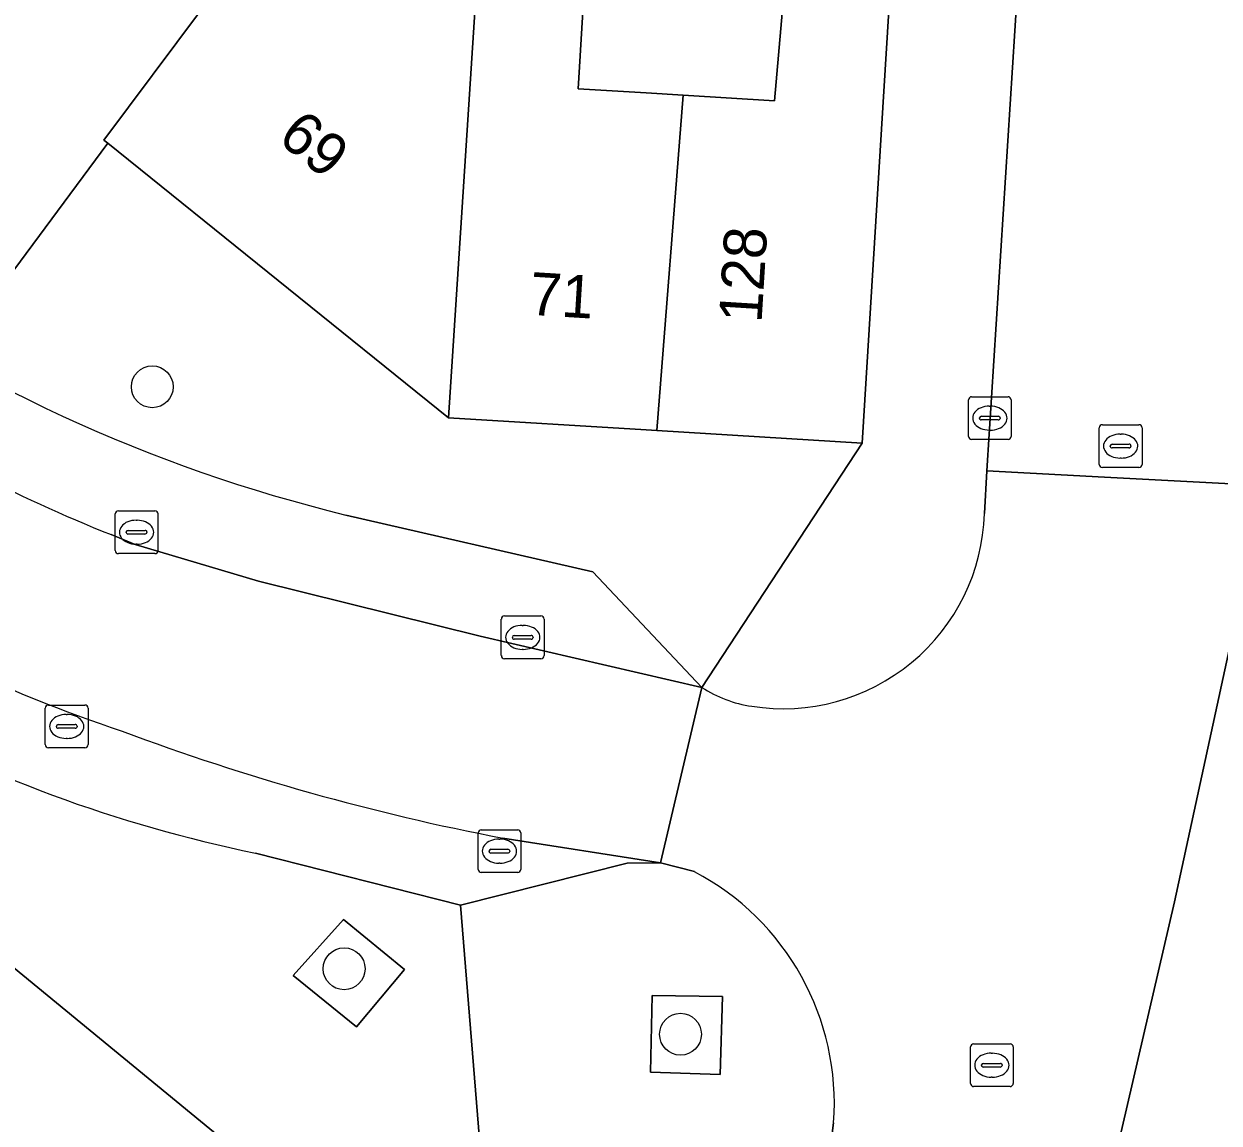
# Model space of a CAD drawing. Extents: x 160157 to 160921, y 381516 to 382045.
# Drawn here: x 160485.46 to 160513.39, y 381805.59 to 381831.28 of the extents above; entities that cross this region are included whole.
import ezdxf

# ---------------------------------------------------------------- set-up
doc = ezdxf.new("R2010")
doc.units = 0
for name, color, linetype in [('IMGEO_Berm_groen', 7, 'Continuous'), ('IMGEO_Boom', 7, 'Continuous'), ('IMGEO_Erf', 7, 'Continuous'), ('IMGEO_Groenvoorziening', 7, 'Continuous'), ('IMGEO_Kolk', 7, 'Continuous'), ('IMGEO_Pand', 7, 'Continuous'), ('IMGEO_Pand_nummerreeks', 7, 'Continuous'), ('IMGEO_Parkeervlak_open', 7, 'Continuous'), ('IMGEO_Rijbaan_lokaal_open', 7, 'Continuous'), ('IMGEO_Rioolput', 7, 'Continuous'), ('IMGEO_Verkeerseiland_groen', 7, 'Continuous'), ('IMGEO_Voetpad_open', 7, 'Continuous')]:
    doc.layers.add(name, color=color, linetype=linetype)

msp = doc.modelspace()

# ---------------------------------------------------------------- linework, layer by layer
at = {"layer": 'IMGEO_Berm_groen'}
msp.add_lwpolyline([(160517.843, 381805.586), (160520.063, 381825.981), (160520.28, 381829.952), (160517.274, 381830.144), (160516.446, 381817.577), (160513.86, 381817.808), (160513.844, 381817.659), (160512.348, 381810.769), (160510.524, 381802.903), (160510.264, 381801.987), (160507.607, 381791.793)], dxfattribs=at)
at = {"layer": 'IMGEO_Boom'}
for centre in [(160488.457, 381822.802), (160492.942, 381809.201), (160500.804, 381807.672)]:
    msp.add_circle(centre, 0.489, dxfattribs=at)
at = {"layer": 'IMGEO_Erf'}
msp.add_lwpolyline([(160498.719, 381834.802), (160498.409, 381829.769), (160500, 381829.671), (160500.868, 381829.617), (160503.001, 381829.486), (160503.479, 381834.92)], dxfattribs=at)
at = {"layer": 'IMGEO_Groenvoorziening'}
msp.add_lwpolyline([(160481.716, 381807.178), (160490.36, 381800.636), (160492.577, 381797.21), (160492.048, 381782.329), (160495.853, 381781.955), (160496.537, 381799.933), (160482.629, 381811.351), (160481.387, 381809.302)], dxfattribs=at)
at = {"layer": 'IMGEO_Kolk'}
for p, q in [((160507.534, 381821.644), (160507.534, 381822.496)), ((160507.609, 381822.57), (160508.461, 381822.57)), ((160508.535, 381822.496), (160508.535, 381821.644)), ((160508.022, 381822.35), (160508.047, 381822.35)), ((160507.793, 381822.064), (160507.793, 381822.076)), ((160508.231, 381822.027), (160507.833, 381822.027)), ((160507.836, 381822.113), (160508.234, 381822.113)), ((160508.277, 381822.076), (160508.277, 381822.064)), ((160508.461, 381821.57), (160507.609, 381821.57)), ((160508.045, 381821.79), (160508.02, 381821.79)), ((160487.665, 381819.904), (160488.517, 381819.904)), ((160487.59, 381818.978), (160487.59, 381819.83)), ((160488.078, 381819.684), (160488.103, 381819.684)), ((160488.591, 381819.83), (160488.591, 381818.978)), ((160487.849, 381819.398), (160487.849, 381819.41)), ((160488.287, 381819.361), (160487.889, 381819.361)), ((160487.892, 381819.447), (160488.29, 381819.447)), ((160488.333, 381819.41), (160488.333, 381819.398)), ((160488.101, 381819.124), (160488.076, 381819.124)), ((160488.517, 381818.904), (160487.665, 381818.904)), ((160496.616, 381816.52), (160496.616, 381817.372)), ((160496.691, 381817.446), (160497.543, 381817.446)), ((160497.617, 381817.372), (160497.617, 381816.52)), ((160497.104, 381817.226), (160497.129, 381817.226)), ((160496.875, 381816.94), (160496.875, 381816.952)), ((160497.313, 381816.903), (160496.915, 381816.903)), ((160496.918, 381816.989), (160497.316, 381816.989)), ((160497.359, 381816.952), (160497.359, 381816.94)), ((160497.127, 381816.666), (160497.102, 381816.666)), ((160497.543, 381816.446), (160496.691, 381816.446)), ((160485.956, 381814.439), (160485.956, 381815.291)), ((160486.031, 381815.365), (160486.883, 381815.365)), ((160486.444, 381815.145), (160486.469, 381815.145)), ((160486.957, 381815.291), (160486.957, 381814.439)), ((160486.215, 381814.859), (160486.215, 381814.871)), ((160486.258, 381814.908), (160486.656, 381814.908)), ((160486.699, 381814.871), (160486.699, 381814.859)), ((160486.653, 381814.822), (160486.255, 381814.822)), ((160486.467, 381814.585), (160486.442, 381814.585)), ((160486.883, 381814.365), (160486.031, 381814.365)), ((160496.072, 381811.524), (160496.072, 381812.376)), ((160496.147, 381812.45), (160496.999, 381812.45)), ((160497.073, 381812.376), (160497.073, 381811.524)), ((160496.56, 381812.23), (160496.585, 381812.23)), ((160496.331, 381811.944), (160496.331, 381811.956)), ((160496.769, 381811.907), (160496.371, 381811.907)), ((160496.374, 381811.993), (160496.772, 381811.993)), ((160496.815, 381811.956), (160496.815, 381811.944)), ((160496.583, 381811.67), (160496.558, 381811.67)), ((160496.999, 381811.45), (160496.147, 381811.45))]:
    msp.add_line(p, q, dxfattribs=at)
for points in [[(160507.534, 381821.644), (160507.534, 381822.496)], [(160507.609, 381822.57), (160508.461, 381822.57)], [(160508.535, 381822.496), (160508.535, 381821.644)], [(160508.461, 381821.57), (160507.609, 381821.57)], [(160487.665, 381819.904), (160488.517, 381819.904)], [(160487.59, 381818.978), (160487.59, 381819.83)], [(160488.591, 381819.83), (160488.591, 381818.978)], [(160488.517, 381818.904), (160487.665, 381818.904)], [(160496.616, 381816.52), (160496.616, 381817.372)], [(160496.691, 381817.446), (160497.543, 381817.446)], [(160497.617, 381817.372), (160497.617, 381816.52)], [(160497.543, 381816.446), (160496.691, 381816.446)], [(160485.956, 381814.439), (160485.956, 381815.291)], [(160486.031, 381815.365), (160486.883, 381815.365)], [(160486.957, 381815.291), (160486.957, 381814.439)], [(160486.883, 381814.365), (160486.031, 381814.365)], [(160496.072, 381811.524), (160496.072, 381812.376)], [(160496.147, 381812.45), (160496.999, 381812.45)], [(160497.073, 381812.376), (160497.073, 381811.524)], [(160496.999, 381811.45), (160496.147, 381811.45)]]:
    msp.add_lwpolyline(points, dxfattribs=at)
for centre, radius, start, end in [((160507.611, 381822.494), 0.0765, 91.552, 178.448), ((160507.611, 381822.494), 0.0765, 91.552, 178.448), ((160508.459, 381822.494), 0.0765, 1.552, 88.448), ((160508.459, 381822.494), 0.0765, 1.552, 88.448), ((160507.833, 381822.073), 0.0403, 85.8775, 175.7526), ((160507.83, 381822.063), 0.0366, 178.938, 274.7102), ((160508.234, 381822.07), 0.043, 264.8664, 352.4533), ((160508.238, 381822.075), 0.0386, 1.7309, 96.639), ((160507.611, 381821.646), 0.0765, 181.552, 268.448), ((160507.611, 381821.646), 0.0765, 181.552, 268.448), ((160508.459, 381821.646), 0.0765, 271.552, 358.448), ((160508.459, 381821.646), 0.0765, 271.552, 358.448), ((160487.667, 381819.828), 0.0765, 91.552, 178.448), ((160487.667, 381819.828), 0.0765, 91.552, 178.448), ((160488.515, 381819.828), 0.0765, 1.552, 88.448), ((160488.515, 381819.828), 0.0765, 1.552, 88.448), ((160487.889, 381819.407), 0.0403, 85.8775, 175.7526), ((160487.886, 381819.397), 0.0366, 178.938, 274.7102), ((160488.29, 381819.404), 0.043, 264.8664, 352.4533), ((160488.294, 381819.409), 0.0386, 1.7309, 96.639), ((160487.667, 381818.98), 0.0765, 181.552, 268.448), ((160487.667, 381818.98), 0.0765, 181.552, 268.448), ((160488.515, 381818.98), 0.0765, 271.552, 358.448), ((160488.515, 381818.98), 0.0765, 271.552, 358.448), ((160496.693, 381817.37), 0.0765, 91.552, 178.448), ((160496.693, 381817.37), 0.0765, 91.552, 178.448), ((160497.541, 381817.37), 0.0765, 1.552, 88.448), ((160497.541, 381817.37), 0.0765, 1.552, 88.448), ((160496.915, 381816.949), 0.0403, 85.8775, 175.7526), ((160496.912, 381816.939), 0.0366, 178.938, 274.7102), ((160497.316, 381816.946), 0.043, 264.8664, 352.4533), ((160497.32, 381816.951), 0.0386, 1.7309, 96.639), ((160496.693, 381816.522), 0.0765, 181.552, 268.448), ((160496.693, 381816.522), 0.0765, 181.552, 268.448), ((160497.541, 381816.522), 0.0765, 271.552, 358.448), ((160497.541, 381816.522), 0.0765, 271.552, 358.448), ((160486.033, 381815.289), 0.0765, 91.552, 178.448), ((160486.033, 381815.289), 0.0765, 91.552, 178.448), ((160486.881, 381815.289), 0.0765, 1.552, 88.448), ((160486.881, 381815.289), 0.0765, 1.552, 88.448), ((160486.255, 381814.868), 0.0403, 85.8775, 175.7526), ((160486.252, 381814.858), 0.0366, 178.938, 274.7102), ((160486.656, 381814.865), 0.043, 264.8664, 352.4533), ((160486.66, 381814.87), 0.0386, 1.7309, 96.639), ((160486.033, 381814.441), 0.0765, 181.552, 268.448), ((160486.033, 381814.441), 0.0765, 181.552, 268.448), ((160486.881, 381814.441), 0.0765, 271.552, 358.448), ((160486.881, 381814.441), 0.0765, 271.552, 358.448), ((160496.149, 381812.374), 0.0765, 91.552, 178.448), ((160496.149, 381812.374), 0.0765, 91.552, 178.448), ((160496.997, 381812.374), 0.0765, 1.552, 88.448), ((160496.997, 381812.374), 0.0765, 1.552, 88.448), ((160496.371, 381811.953), 0.0403, 85.8775, 175.7526), ((160496.368, 381811.943), 0.0366, 178.938, 274.7102), ((160496.772, 381811.95), 0.043, 264.8664, 352.4533), ((160496.776, 381811.955), 0.0386, 1.7309, 96.639), ((160496.149, 381811.526), 0.0765, 181.552, 268.448), ((160496.149, 381811.526), 0.0765, 181.552, 268.448), ((160496.997, 381811.526), 0.0765, 271.552, 358.448), ((160496.997, 381811.526), 0.0765, 271.552, 358.448)]:
    msp.add_arc(centre, radius, start, end, dxfattribs=at)
for centre, major_axis, ratio, start_param, end_param in [((160508.021, 381822.07), (-0.387, 0.002), 0.722429, 4.712389, 7.853982), ((160508.046, 381822.07), (-0.39, 0.002), 0.717154, 1.570796, 4.712389), ((160488.077, 381819.404), (-0.387, 0.002), 0.722429, 4.712389, 7.853982), ((160488.102, 381819.404), (-0.39, 0.002), 0.717154, 1.570796, 4.712389), ((160497.103, 381816.946), (-0.387, 0.002), 0.722429, 4.712389, 7.853982), ((160497.128, 381816.946), (-0.39, 0.002), 0.717154, 1.570796, 4.712389), ((160486.443, 381814.865), (-0.387, 0.002), 0.722429, 4.712389, 7.853982), ((160486.468, 381814.865), (-0.39, 0.002), 0.717154, 1.570796, 4.712389), ((160496.559, 381811.95), (-0.387, 0.002), 0.722429, 4.712389, 7.853982), ((160496.584, 381811.95), (-0.39, 0.002), 0.717154, 1.570796, 4.712389)]:
    msp.add_ellipse(centre, major_axis=major_axis, ratio=ratio, start_param=start_param, end_param=end_param, dxfattribs=at)
at = {"layer": 'IMGEO_Pand'}
for points in [[(160489.609, 381831.618), (160489.422, 381831.756), (160493.577, 381836.913), (160492.694, 381837.625), (160493.273, 381838.344), (160492.975, 381838.584), (160494.435, 381840.297), (160489.523, 381844.017), (160483.249, 381836.314), (160481.128, 381833.441), (160478.504, 381829.886), (160484.936, 381825.138), (160487.416, 381828.497), (160487.323, 381828.564)], [(160495.382, 381822.078), (160499.999, 381821.794), (160500.249, 381821.779), (160500.868, 381829.617), (160500, 381829.671), (160498.409, 381829.769), (160498.719, 381834.802), (160500, 381834.723), (160500.169, 381834.713), (160500.415, 381838.702), (160500, 381839.172), (160498.428, 381840.783), (160498.102, 381837.278), (160497.884, 381837.409), (160497.725, 381835.337), (160496.361, 381833.644), (160496.469, 381833.557), (160496.097, 381833.132)], [(160505.533, 381829.33), (160506.091, 381838.386), (160503.965, 381838.518), (160503.742, 381834.909), (160503.479, 381834.92), (160503.001, 381829.486), (160500.868, 381829.617), (160500.249, 381821.779), (160505.049, 381821.483)], [(160489.422, 381831.756), (160489.609, 381831.618), (160487.323, 381828.564), (160487.416, 381828.497), (160495.382, 381822.078), (160496.097, 381833.132), (160496.469, 381833.557), (160496.361, 381833.644), (160494.108, 381835.46), (160494.608, 381836.082), (160493.577, 381836.913)]]:
    msp.add_lwpolyline(points, close=True, dxfattribs=at)
at = {"layer": 'IMGEO_Parkeervlak_open'}
for points in [[(160487.497, 381819.348), (160488.057, 381819.116), (160490.939, 381818.26), (160496.119, 381816.978), (160501.303, 381815.777), (160498.753, 381818.48), (160492.985, 381819.806)], [(160490.872, 381811.906), (160495.66, 381810.687), (160499.561, 381811.67), (160500.338, 381811.68), (160496.654, 381812.256)]]:
    msp.add_lwpolyline(points, dxfattribs=at)
for centre, radius, start, end in [((160501.525, 381854.933), 36.15, 234.0616, 256.3354), ((160500.209, 381851.371), 34.454, 236.3269, 248.3483), ((160499.758, 381850.577), 37.779, 238.2924, 251.4783), ((160497.263, 381843.305), 32.043, 240.8151, 258.495), ((160506.839, 381865.605), 54.313, 249.4306, 259.1913)]:
    msp.add_arc(centre, radius, start, end, dxfattribs=at)
at = {"layer": 'IMGEO_Rijbaan_lokaal_open'}
for points in [[(160511.622, 381876.467), (160510.794, 381864.027), (160510.338, 381857.185), (160508.946, 381836.272), (160507.968, 381820.837), (160510.711, 381820.693), (160513.972, 381820.522), (160515.631, 381846.447), (160517.644, 381875.952)], [(160504.384, 381805.604), (160504.13, 381803.652), (160510.524, 381802.903), (160512.348, 381810.769), (160513.844, 381817.659), (160513.86, 381817.808), (160514.057, 381819.599), (160513.972, 381820.522), (160510.711, 381820.693), (160507.968, 381820.837), (160507.908, 381819.84)], [(160496.654, 381812.256), (160500.338, 381811.68), (160501.303, 381815.777), (160496.119, 381816.978), (160490.939, 381818.26), (160488.057, 381819.116), (160487.497, 381819.348)], [(160501.303, 381815.777), (160500.338, 381811.68), (160501.129, 381811.471)]]:
    msp.add_lwpolyline(points, dxfattribs=at)
for centre, radius, start, end in [((160500.209, 381851.371), 34.454, 236.3269, 248.3483), ((160503.206, 381819.983), 4.704, 260.9829, 358.2605), ((160499.758, 381850.577), 37.779, 238.2924, 251.4783), ((160502.905, 381818.258), 2.954, 237.146, 261.5051), ((160506.839, 381865.605), 54.313, 249.4306, 259.1913), ((160498.279, 381806.053), 6.121, 355.7895, 62.2534)]:
    msp.add_arc(centre, radius, start, end, dxfattribs=at)
at = {"layer": 'IMGEO_Rioolput'}
for p, q in [((160510.591, 381820.99), (160510.591, 381821.842)), ((160510.666, 381821.916), (160511.518, 381821.916)), ((160511.592, 381821.842), (160511.592, 381820.99)), ((160511.079, 381821.696), (160511.104, 381821.696)), ((160510.85, 381821.41), (160510.85, 381821.422)), ((160511.288, 381821.373), (160510.89, 381821.373)), ((160510.893, 381821.459), (160511.291, 381821.459)), ((160511.334, 381821.422), (160511.334, 381821.41)), ((160511.102, 381821.136), (160511.077, 381821.136)), ((160511.518, 381820.916), (160510.666, 381820.916)), ((160507.581, 381806.522), (160507.581, 381807.374)), ((160507.656, 381807.448), (160508.508, 381807.448)), ((160508.582, 381807.374), (160508.582, 381806.522)), ((160508.069, 381807.228), (160508.094, 381807.228)), ((160507.84, 381806.942), (160507.84, 381806.954)), ((160508.278, 381806.905), (160507.88, 381806.905)), ((160507.883, 381806.991), (160508.281, 381806.991)), ((160508.324, 381806.954), (160508.324, 381806.942)), ((160508.092, 381806.668), (160508.067, 381806.668)), ((160508.508, 381806.448), (160507.656, 381806.448))]:
    msp.add_line(p, q, dxfattribs=at)
for points in [[(160510.591, 381820.99), (160510.591, 381821.842)], [(160510.666, 381821.916), (160511.518, 381821.916)], [(160511.592, 381821.842), (160511.592, 381820.99)], [(160511.518, 381820.916), (160510.666, 381820.916)], [(160507.581, 381806.522), (160507.581, 381807.374)], [(160507.656, 381807.448), (160508.508, 381807.448)], [(160508.582, 381807.374), (160508.582, 381806.522)], [(160508.508, 381806.448), (160507.656, 381806.448)]]:
    msp.add_lwpolyline(points, dxfattribs=at)
for centre, radius, start, end in [((160510.668, 381821.84), 0.0765, 91.552, 178.448), ((160510.668, 381821.84), 0.0765, 91.552, 178.448), ((160511.516, 381821.84), 0.0765, 1.552, 88.448), ((160511.516, 381821.84), 0.0765, 1.552, 88.448), ((160510.89, 381821.419), 0.0403, 85.8775, 175.7526), ((160510.887, 381821.409), 0.0366, 178.938, 274.7102), ((160511.291, 381821.416), 0.043, 264.8664, 352.4533), ((160511.295, 381821.421), 0.0386, 1.7309, 96.639), ((160510.668, 381820.992), 0.0765, 181.552, 268.448), ((160510.668, 381820.992), 0.0765, 181.552, 268.448), ((160511.516, 381820.992), 0.0765, 271.552, 358.448), ((160511.516, 381820.992), 0.0765, 271.552, 358.448), ((160507.658, 381807.372), 0.0765, 91.552, 178.448), ((160507.658, 381807.372), 0.0765, 91.552, 178.448), ((160508.506, 381807.372), 0.0765, 1.552, 88.448), ((160508.506, 381807.372), 0.0765, 1.552, 88.448), ((160507.88, 381806.951), 0.0403, 85.8775, 175.7526), ((160507.877, 381806.941), 0.0366, 178.938, 274.7102), ((160508.281, 381806.948), 0.043, 264.8664, 352.4533), ((160508.285, 381806.953), 0.0386, 1.7309, 96.639), ((160507.658, 381806.524), 0.0765, 181.552, 268.448), ((160507.658, 381806.524), 0.0765, 181.552, 268.448), ((160508.506, 381806.524), 0.0765, 271.552, 358.448), ((160508.506, 381806.524), 0.0765, 271.552, 358.448)]:
    msp.add_arc(centre, radius, start, end, dxfattribs=at)
for centre, major_axis, ratio, start_param, end_param in [((160511.078, 381821.416), (-0.387, 0.002), 0.722429, 4.712389, 7.853982), ((160511.103, 381821.416), (-0.39, 0.002), 0.717154, 1.570796, 4.712389), ((160508.068, 381806.948), (-0.387, 0.002), 0.722429, 4.712389, 7.853982), ((160508.093, 381806.948), (-0.39, 0.002), 0.717154, 1.570796, 4.712389)]:
    msp.add_ellipse(centre, major_axis=major_axis, ratio=ratio, start_param=start_param, end_param=end_param, dxfattribs=at)
at = {"layer": 'IMGEO_Verkeerseiland_groen'}
for points in [[(160494.351, 381809.186), (160492.926, 381810.353), (160491.754, 381809.042), (160493.229, 381807.842)], [(160501.785, 381808.554), (160500.145, 381808.58), (160500.102, 381806.787), (160501.728, 381806.734)]]:
    msp.add_lwpolyline(points, close=True, dxfattribs=at)
at = {"layer": 'IMGEO_Voetpad_open'}
for points in [[(160518.133, 381941.164), (160512.953, 381943.6), (160512.664, 381937.5), (160512.303, 381931.376), (160511.943, 381925.27), (160511.802, 381923.23), (160513.235, 381923.143), (160512.824, 381916.285), (160512.401, 381909.234), (160511.844, 381899.716), (160511.254, 381891.713), (160509.584, 381891.836), (160509.474, 381890.439), (160509.028, 381883.948), (160508.982, 381882.876), (160508.58, 381876.669), (160508.261, 381871.744), (160507.527, 381860.411), (160506.751, 381848.424), (160506.173, 381839.496), (160506.091, 381838.386), (160505.533, 381829.33), (160505.049, 381821.483), (160501.303, 381815.777)], [(160487.416, 381828.497), (160484.936, 381825.138), (160478.504, 381829.886), (160481.128, 381833.441), (160480.304, 381834.119), (160476.341, 381837.384), (160472.481, 381840.563), (160468.622, 381843.741), (160464.696, 381846.974), (160460.864, 381850.131), (160456.94, 381853.363), (160456.095, 381853.967), (160452.138, 381857.227), (160448.278, 381860.406), (160444.419, 381863.584), (160440.462, 381866.844), (160439.735, 381867.434), (160435.49, 381870.93), (160431.336, 381874.352), (160427.065, 381877.87), (160422.742, 381881.431), (160417.865, 381885.448), (160409.913, 381891.762)], [(160507.908, 381819.84), (160507.968, 381820.837), (160508.946, 381836.272), (160510.338, 381857.185), (160510.794, 381864.027)], [(160448.406, 381839.488), (160452.077, 381836.463), (160455.926, 381833.293), (160459.714, 381830.173), (160460.948, 381829.195), (160465.126, 381825.753), (160469.377, 381822.252), (160473.701, 381818.691), (160477.522, 381815.543), (160478.409, 381814.815), (160482.021, 381811.85), (160482.629, 381811.351), (160496.537, 381799.933), (160495.66, 381810.687)], [(160492.985, 381819.806), (160498.753, 381818.48), (160501.303, 381815.777), (160505.049, 381821.483), (160500.249, 381821.779), (160499.999, 381821.794), (160495.382, 381822.078), (160487.416, 381828.497)], [(160495.66, 381810.687), (160490.872, 381811.906)], [(160501.129, 381811.471), (160500.338, 381811.68), (160499.561, 381811.67), (160495.66, 381810.687), (160496.537, 381799.933), (160495.853, 381781.955), (160495.817, 381780.983), (160495.695, 381777.781), (160494.638, 381750), (160493.473, 381729.503), (160497.464, 381731.201)], [(160503.911, 381802.233), (160504.13, 381803.652), (160504.384, 381805.604)]]:
    msp.add_lwpolyline(points, dxfattribs=at)
for points in [[(160492.926, 381810.353), (160494.351, 381809.186), (160493.229, 381807.842), (160491.754, 381809.042)], [(160500.102, 381806.787), (160500.145, 381808.58), (160501.785, 381808.554), (160501.728, 381806.734)]]:
    msp.add_lwpolyline(points, close=True, dxfattribs=at)
for centre, radius, start, end in [((160501.525, 381854.933), 36.15, 234.0616, 256.3354), ((160503.206, 381819.983), 4.704, 260.9829, 358.2605), ((160502.905, 381818.258), 2.954, 237.146, 261.5051), ((160497.263, 381843.305), 32.043, 240.8151, 258.495), ((160498.279, 381806.053), 6.121, 355.7895, 62.2534)]:
    msp.add_arc(centre, radius, start, end, dxfattribs=at)

# ---------------------------------------------------------------- texts
at = {"layer": 'IMGEO_Pand_nummerreeks'}
for s, rotation, p in [('69', 321.1381, (160491.356, 381828.559)), ('128', 86.4708, (160502.697, 381824.281)), ('71', 356.4845, (160497.257, 381824.487))]:
    msp.add_text(s, height=1, rotation=rotation, dxfattribs=at).set_placement(p)

doc.saveas('drawing.dxf')
